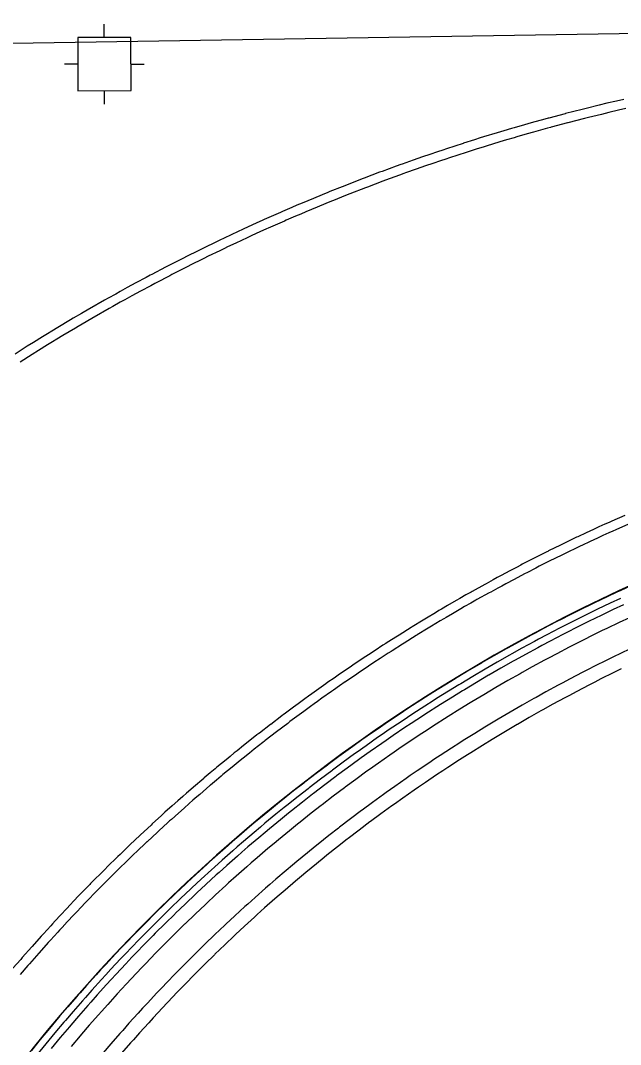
# Model space of a CAD drawing. Extents: x 2145380 to 2157287, y 139568 to 149130.
# Drawn here: x 2150934.1 to 2150976.3, y 148158 to 148230.1 of the extents above; entities that cross this region are included whole.
import ezdxf

# ---------------------------------------------------------------- set-up
doc = ezdxf.new("R2010")
doc.units = 0
for name, color, linetype in [('PR_PREVIOUSLY CONSTRUCTED', 7, 'Continuous'), ('TOPO_Sidewalk', 7, 'Continuous'), ('TOPO_Traffic Signal', 7, 'Continuous')]:
    doc.layers.add(name, color=color, linetype=linetype)

# ---------------------------------------------------------------- blocks, each defined once
blk = doc.blocks.new('TRFSIG')
at = {"layer": 'TOPO_Traffic Signal'}
for p, q in [((0.04, 4.66), (0.04, 7.04)), ((-4.7, -0.09), (-7.08, -0.09)), ((4.79, -0.09), (7.17, -0.09)), ((0.04, -4.83), (0.04, -7.22))]:
    blk.add_line(p, q, dxfattribs=at)
blk.add_lwpolyline([(-4.7, -4.85), (4.81, -4.83), (4.79, 4.67), (-4.72, 4.66), (-4.7, -4.85)], dxfattribs=at)

msp = doc.modelspace()

# ---------------------------------------------------------------- linework, layer by layer
at = {"layer": 'PR_PREVIOUSLY CONSTRUCTED'}
for points in [[(2150976.52, 148224.51), (2150976.004, 148224.391), (2150975.331, 148224.233), (2150974.801, 148224.105), (2150973.882, 148223.88), (2150973.879, 148223.879), (2150973.599, 148223.809), (2150972.43, 148223.509), (2150972.4, 148223.501), (2150971.251, 148223.196), (2150971.202, 148223.183), (2150970.984, 148223.123), (2150970.007, 148222.853), (2150969.54, 148222.721), (2150968.813, 148222.511), (2150968.631, 148222.458), (2150968.099, 148222.302), (2150967.622, 148222.159), (2150966.662, 148221.866), (2150966.433, 148221.795), (2150966.022, 148221.667), (2150965.247, 148221.421), (2150965.229, 148221.415), (2150964.063, 148221.035), (2150963.799, 148220.947), (2150963.424, 148220.822), (2150962.882, 148220.638), (2150962.373, 148220.463), (2150961.704, 148220.23), (2150960.952, 148219.963), (2150960.84, 148219.923), (2150960.528, 148219.81), (2150959.535, 148219.446), (2150959.356, 148219.38), (2150958.27, 148218.97), (2150958.187, 148218.938), (2150958.122, 148218.914), (2150957.021, 148218.486), (2150956.714, 148218.365), (2150955.858, 148218.022), (2150955.716, 148217.965), (2150955.311, 148217.8), (2150954.699, 148217.547), (2150953.914, 148217.218), (2150953.544, 148217.062), (2150953.18, 148216.906), (2150952.522, 148216.621), (2150952.392, 148216.565), (2150951.245, 148216.057), (2150951.135, 148216.008), (2150950.661, 148215.794), (2150950.101, 148215.538), (2150949.754, 148215.379), (2150948.961, 148215.009), (2150948.379, 148214.734), (2150948.161, 148214.63), (2150947.826, 148214.468), (2150947.011, 148214.073), (2150946.694, 148213.917), (2150945.683, 148213.413), (2150945.649, 148213.396), (2150945.568, 148213.355), (2150944.446, 148212.782), (2150944.293, 148212.703), (2150943.328, 148212.198), (2150943.226, 148212.144), (2150942.945, 148211.995), (2150942.215, 148211.604), (2150941.603, 148211.271), (2150941.107, 148210.999), (2150940.792, 148210.824), (2150940.269, 148210.531), (2150940.005, 148210.383), (2150938.942, 148209.776), (2150938.907, 148209.756), (2150938.382, 148209.452), (2150937.814, 148209.119), (2150937.622, 148209.006), (2150936.727, 148208.472), (2150936.311, 148208.22), (2150935.998, 148208.03), (2150935.646, 148207.814), (2150935.007, 148207.419), (2150934.569, 148207.145), (2150933.712, 148206.602)], [(2150976.668, 148223.859), (2150976.155, 148223.74), (2150975.486, 148223.583), (2150974.958, 148223.457), (2150974.043, 148223.232), (2150974.041, 148223.231), (2150973.762, 148223.162), (2150972.599, 148222.863), (2150972.569, 148222.855), (2150971.426, 148222.551), (2150971.377, 148222.538), (2150971.159, 148222.479), (2150970.187, 148222.21), (2150969.723, 148222.078), (2150969, 148221.87), (2150968.818, 148221.817), (2150968.289, 148221.662), (2150967.814, 148221.52), (2150966.859, 148221.229), (2150966.631, 148221.158), (2150966.222, 148221.03), (2150965.451, 148220.785), (2150965.433, 148220.779), (2150964.273, 148220.401), (2150964.01, 148220.314), (2150963.637, 148220.189), (2150963.098, 148220.006), (2150962.592, 148219.832), (2150961.925, 148219.6), (2150961.177, 148219.334), (2150961.066, 148219.294), (2150960.755, 148219.182), (2150959.767, 148218.82), (2150959.589, 148218.754), (2150958.509, 148218.347), (2150958.426, 148218.315), (2150958.361, 148218.29), (2150957.265, 148217.864), (2150956.96, 148217.744), (2150956.109, 148217.403), (2150955.967, 148217.346), (2150955.564, 148217.182), (2150954.955, 148216.931), (2150954.174, 148216.603), (2150953.806, 148216.447), (2150953.443, 148216.292), (2150952.788, 148216.009), (2150952.66, 148215.953), (2150951.518, 148215.448), (2150951.408, 148215.399), (2150950.937, 148215.186), (2150950.379, 148214.932), (2150950.034, 148214.773), (2150949.245, 148214.405), (2150948.666, 148214.131), (2150948.449, 148214.027), (2150948.115, 148213.867), (2150947.305, 148213.473), (2150946.99, 148213.318), (2150945.983, 148212.817), (2150945.949, 148212.8), (2150945.869, 148212.759), (2150944.752, 148212.189), (2150944.6, 148212.11), (2150943.64, 148211.608), (2150943.538, 148211.554), (2150943.258, 148211.406), (2150942.533, 148211.016), (2150941.923, 148210.685), (2150941.43, 148210.414), (2150941.116, 148210.24), (2150940.596, 148209.949), (2150940.333, 148209.801), (2150939.275, 148209.198), (2150939.24, 148209.178), (2150938.719, 148208.875), (2150938.153, 148208.544), (2150937.962, 148208.431), (2150937.072, 148207.9), (2150936.657, 148207.649), (2150936.346, 148207.46), (2150935.995, 148207.245), (2150935.36, 148206.852), (2150934.924, 148206.58), (2150934.071, 148206.04)], [(2150976.595, 148195.256), (2150975.694, 148194.858), (2150975.491, 148194.766), (2150975.201, 148194.636), (2150974.783, 148194.446), (2150974.391, 148194.265), (2150973.876, 148194.026), (2150973.297, 148193.754), (2150973.211, 148193.713), (2150972.971, 148193.599), (2150972.208, 148193.231), (2150972.071, 148193.164), (2150971.238, 148192.754), (2150971.174, 148192.722), (2150971.124, 148192.697), (2150970.281, 148192.272), (2150970.046, 148192.153), (2150969.391, 148191.815), (2150969.283, 148191.759), (2150968.973, 148191.597), (2150968.506, 148191.351), (2150967.906, 148191.031), (2150967.624, 148190.879), (2150967.346, 148190.728), (2150966.845, 148190.454), (2150966.746, 148190.4), (2150965.872, 148189.913), (2150965.789, 148189.866), (2150965.428, 148189.663), (2150965.003, 148189.42), (2150964.74, 148189.268), (2150964.137, 148188.919), (2150963.696, 148188.66), (2150963.531, 148188.562), (2150963.276, 148188.411), (2150962.659, 148188.04), (2150962.419, 148187.895), (2150961.653, 148187.427), (2150961.628, 148187.411), (2150961.566, 148187.373), (2150960.718, 148186.843), (2150960.603, 148186.771), (2150959.874, 148186.307), (2150959.797, 148186.257), (2150959.585, 148186.121), (2150959.035, 148185.763), (2150958.573, 148185.46), (2150958.2, 148185.213), (2150957.963, 148185.054), (2150957.569, 148184.79), (2150957.37, 148184.655), (2150956.571, 148184.109), (2150956.544, 148184.091), (2150956.15, 148183.818), (2150955.724, 148183.52), (2150955.579, 148183.418), (2150954.908, 148182.942), (2150954.595, 148182.718), (2150954.361, 148182.549), (2150954.096, 148182.357), (2150953.618, 148182.007), (2150953.29, 148181.765), (2150952.648, 148181.287), (2150952.595, 148181.247), (2150952.489, 148181.167), (2150951.693, 148180.562), (2150951.686, 148180.557), (2150950.901, 148179.951), (2150950.853, 148179.913), (2150950.731, 148179.817), (2150950.115, 148179.332), (2150949.783, 148179.068), (2150949.334, 148178.708), (2150949.136, 148178.547), (2150948.843, 148178.309), (2150948.559, 148178.077), (2150947.911, 148177.541), (2150947.788, 148177.439), (2150947.444, 148177.151), (2150947.023, 148176.795), (2150946.986, 148176.764), (2150946.264, 148176.145), (2150946.069, 148175.977), (2150945.778, 148175.723), (2150945.509, 148175.488), (2150945.161, 148175.181), (2150944.761, 148174.825), (2150944.26, 148174.376), (2150944.139, 148174.266), (2150944.018, 148174.156), (2150943.368, 148173.562), (2150943.28, 148173.481), (2150942.548, 148172.799), (2150942.526, 148172.779), (2150942.483, 148172.739), (2150941.822, 148172.112), (2150941.607, 148171.907), (2150941.101, 148171.418), (2150940.941, 148171.262), (2150940.74, 148171.066), (2150940.387, 148170.719), (2150939.881, 148170.217), (2150939.678, 148170.014), (2150939.383, 148169.717), (2150939.03, 148169.359), (2150938.975, 148169.302), (2150938.278, 148168.585), (2150938.189, 148168.492), (2150937.855, 148168.143), (2150937.587, 148167.862), (2150937.356, 148167.617), (2150936.902, 148167.134), (2150936.531, 148166.734), (2150936.355, 148166.542), (2150936.224, 148166.399), (2150935.716, 148165.842), (2150935.551, 148165.659), (2150934.91, 148164.943), (2150934.885, 148164.914), (2150934.884, 148164.914), (2150934.224, 148164.163), (2150934.113, 148164.035), (2150933.57, 148163.406)], [(2150976.863, 148194.642), (2150975.968, 148194.246), (2150975.765, 148194.155), (2150975.478, 148194.026), (2150975.062, 148193.837), (2150974.672, 148193.657), (2150974.159, 148193.419), (2150973.584, 148193.149), (2150973.498, 148193.108), (2150973.26, 148192.994), (2150972.501, 148192.629), (2150972.364, 148192.562), (2150971.536, 148192.154), (2150971.472, 148192.123), (2150971.423, 148192.098), (2150970.584, 148191.675), (2150970.351, 148191.556), (2150969.7, 148191.221), (2150969.592, 148191.165), (2150969.284, 148191.004), (2150968.819, 148190.759), (2150968.223, 148190.441), (2150967.942, 148190.29), (2150967.666, 148190.14), (2150967.167, 148189.867), (2150967.07, 148189.813), (2150966.201, 148189.33), (2150966.118, 148189.283), (2150965.759, 148189.08), (2150965.336, 148188.839), (2150965.074, 148188.688), (2150964.475, 148188.341), (2150964.036, 148188.083), (2150963.872, 148187.986), (2150963.619, 148187.835), (2150963.005, 148187.467), (2150962.767, 148187.323), (2150962.005, 148186.857), (2150961.98, 148186.841), (2150961.919, 148186.803), (2150961.075, 148186.277), (2150960.961, 148186.205), (2150960.236, 148185.743), (2150960.159, 148185.694), (2150959.948, 148185.558), (2150959.401, 148185.203), (2150958.942, 148184.901), (2150958.571, 148184.655), (2150958.335, 148184.498), (2150957.943, 148184.235), (2150957.746, 148184.101), (2150956.951, 148183.558), (2150956.925, 148183.54), (2150956.533, 148183.268), (2150956.108, 148182.972), (2150955.965, 148182.871), (2150955.297, 148182.397), (2150954.986, 148182.174), (2150954.753, 148182.006), (2150954.49, 148181.815), (2150954.015, 148181.468), (2150953.689, 148181.227), (2150953.05, 148180.751), (2150952.997, 148180.711), (2150952.892, 148180.632), (2150952.1, 148180.031), (2150952.093, 148180.025), (2150951.313, 148179.422), (2150951.265, 148179.385), (2150951.143, 148179.29), (2150950.531, 148178.808), (2150950.201, 148178.545), (2150949.755, 148178.187), (2150949.558, 148178.027), (2150949.266, 148177.79), (2150948.984, 148177.559), (2150948.339, 148177.026), (2150948.217, 148176.925), (2150947.875, 148176.638), (2150947.457, 148176.285), (2150947.42, 148176.253), (2150946.701, 148175.638), (2150946.508, 148175.471), (2150946.219, 148175.219), (2150945.951, 148174.985), (2150945.605, 148174.679), (2150945.207, 148174.326), (2150944.709, 148173.879), (2150944.588, 148173.769), (2150944.468, 148173.66), (2150943.821, 148173.069), (2150943.734, 148172.989), (2150943.006, 148172.311), (2150942.984, 148172.29), (2150942.942, 148172.251), (2150942.284, 148171.628), (2150942.071, 148171.423), (2150941.568, 148170.938), (2150941.408, 148170.782), (2150941.208, 148170.587), (2150940.857, 148170.242), (2150940.354, 148169.743), (2150940.152, 148169.541), (2150939.859, 148169.246), (2150939.508, 148168.89), (2150939.453, 148168.834), (2150938.76, 148168.12), (2150938.671, 148168.028), (2150938.339, 148167.681), (2150938.073, 148167.402), (2150937.843, 148167.158), (2150937.392, 148166.677), (2150937.023, 148166.279), (2150936.848, 148166.089), (2150936.717, 148165.947), (2150936.213, 148165.393), (2150936.048, 148165.211), (2150935.411, 148164.498), (2150935.386, 148164.47), (2150935.386, 148164.47), (2150934.729, 148163.723), (2150934.618, 148163.596), (2150934.079, 148162.97)], [(2150977.173, 148190.371), (2150976.264, 148189.956), (2150976.089, 148189.875), (2150975.358, 148189.532), (2150974.456, 148189.101), (2150974.14, 148188.948), (2150973.558, 148188.662), (2150972.664, 148188.215), (2150972.209, 148187.984), (2150971.773, 148187.76), (2150970.887, 148187.298), (2150970.296, 148186.984), (2150970.005, 148186.828), (2150969.126, 148186.35), (2150968.403, 148185.949), (2150968.252, 148185.865), (2150967.382, 148185.372), (2150966.529, 148184.879), (2150966.517, 148184.872), (2150965.656, 148184.364), (2150964.799, 148183.849), (2150964.675, 148183.773), (2150963.947, 148183.326), (2150963.099, 148182.796), (2150962.843, 148182.633), (2150962.256, 148182.258), (2150961.418, 148181.714), (2150961.032, 148181.459), (2150960.584, 148181.162), (2150959.755, 148180.603), (2150959.243, 148180.252), (2150958.931, 148180.036), (2150958.112, 148179.463), (2150957.477, 148179.011), (2150957.298, 148178.882), (2150956.489, 148178.295), (2150955.735, 148177.737), (2150955.686, 148177.7), (2150954.887, 148177.099), (2150954.094, 148176.49), (2150954.017, 148176.431), (2150953.306, 148175.875), (2150952.523, 148175.253), (2150952.323, 148175.093), (2150951.746, 148174.624), (2150950.974, 148173.989), (2150950.655, 148173.723), (2150950.208, 148173.346), (2150949.447, 148172.698), (2150949.013, 148172.322), (2150948.692, 148172.042), (2150947.943, 148171.38), (2150947.397, 148170.891), (2150947.199, 148170.712), (2150946.461, 148170.037), (2150945.809, 148169.43), (2150945.729, 148169.356), (2150945.004, 148168.668), (2150944.284, 148167.975), (2150944.248, 148167.94), (2150943.57, 148167.275), (2150942.862, 148166.568), (2150942.715, 148166.42), (2150942.16, 148165.856), (2150941.465, 148165.138), (2150941.211, 148164.872), (2150940.776, 148164.413), (2150940.093, 148163.683), (2150939.736, 148163.296), (2150939.416, 148162.947), (2150938.746, 148162.205), (2150938.291, 148161.693), (2150938.082, 148161.457), (2150937.425, 148160.704), (2150936.876, 148160.063), (2150936.775, 148159.944), (2150936.131, 148159.18), (2150935.493, 148158.409), (2150935.492, 148158.407), (2150934.863, 148157.633)], [(2150976.3, 148189.422), (2150975.572, 148189.08), (2150974.674, 148188.651), (2150974.359, 148188.498), (2150973.78, 148188.214), (2150972.889, 148187.769), (2150972.437, 148187.539), (2150972.003, 148187.316), (2150971.12, 148186.856), (2150970.532, 148186.543), (2150970.242, 148186.388), (2150969.367, 148185.912), (2150968.647, 148185.513), (2150968.497, 148185.429), (2150967.631, 148184.938), (2150966.781, 148184.447), (2150966.769, 148184.44), (2150965.912, 148183.934), (2150965.059, 148183.421), (2150964.935, 148183.346), (2150964.21, 148182.901), (2150963.366, 148182.373), (2150963.111, 148182.211), (2150962.527, 148181.838), (2150961.692, 148181.296), (2150961.308, 148181.042), (2150960.862, 148180.746), (2150960.037, 148180.189), (2150959.527, 148179.84), (2150959.216, 148179.626), (2150958.401, 148179.055), (2150957.768, 148178.604), (2150957.591, 148178.477), (2150956.785, 148177.892), (2150956.034, 148177.336), (2150955.985, 148177.3), (2150955.19, 148176.701), (2150954.4, 148176.095), (2150954.323, 148176.036), (2150953.615, 148175.482), (2150952.836, 148174.863), (2150952.637, 148174.703), (2150952.062, 148174.237), (2150951.293, 148173.604), (2150950.976, 148173.34), (2150950.53, 148172.965), (2150949.773, 148172.319), (2150949.341, 148171.945), (2150949.021, 148171.666), (2150948.275, 148171.007), (2150947.732, 148170.52), (2150947.535, 148170.342), (2150946.8, 148169.67), (2150946.151, 148169.065), (2150946.072, 148168.991), (2150945.349, 148168.307), (2150944.632, 148167.616), (2150944.596, 148167.581), (2150943.921, 148166.919), (2150943.217, 148166.216), (2150943.07, 148166.068), (2150942.518, 148165.507), (2150941.826, 148164.792), (2150941.573, 148164.527), (2150941.139, 148164.07), (2150940.46, 148163.343), (2150940.104, 148162.958), (2150939.786, 148162.61), (2150939.119, 148161.872), (2150938.665, 148161.362), (2150938.458, 148161.127), (2150937.804, 148160.377), (2150937.257, 148159.739), (2150937.156, 148159.621), (2150936.515, 148158.859), (2150935.88, 148158.092), (2150935.878, 148158.09), (2150935.252, 148157.32)], [(2150976.509, 148188.971), (2150975.785, 148188.631), (2150974.89, 148188.203), (2150974.577, 148188.051), (2150974, 148187.768), (2150973.114, 148187.325), (2150972.663, 148187.096), (2150972.231, 148186.874), (2150971.352, 148186.416), (2150970.767, 148186.105), (2150970.477, 148185.95), (2150969.607, 148185.476), (2150968.889, 148185.079), (2150968.74, 148184.995), (2150967.878, 148184.507), (2150967.032, 148184.018), (2150967.02, 148184.011), (2150966.166, 148183.507), (2150965.317, 148182.996), (2150965.194, 148182.922), (2150964.472, 148182.478), (2150963.632, 148181.953), (2150963.377, 148181.792), (2150962.796, 148181.42), (2150961.965, 148180.88), (2150961.582, 148180.628), (2150961.138, 148180.333), (2150960.317, 148179.779), (2150959.809, 148179.431), (2150959.5, 148179.217), (2150958.688, 148178.649), (2150958.058, 148178.2), (2150957.881, 148178.073), (2150957.079, 148177.491), (2150956.331, 148176.938), (2150956.282, 148176.901), (2150955.491, 148176.305), (2150954.704, 148175.702), (2150954.628, 148175.643), (2150953.923, 148175.092), (2150953.147, 148174.475), (2150952.949, 148174.316), (2150952.376, 148173.852), (2150951.611, 148173.222), (2150951.295, 148172.958), (2150950.852, 148172.585), (2150950.097, 148171.942), (2150949.667, 148171.57), (2150949.349, 148171.292), (2150948.606, 148170.636), (2150948.066, 148170.151), (2150947.869, 148169.973), (2150947.138, 148169.304), (2150946.491, 148168.703), (2150946.412, 148168.629), (2150945.693, 148167.948), (2150944.979, 148167.26), (2150944.943, 148167.225), (2150944.271, 148166.566), (2150943.569, 148165.866), (2150943.424, 148165.719), (2150942.874, 148165.16), (2150942.184, 148164.448), (2150941.933, 148164.184), (2150941.501, 148163.729), (2150940.824, 148163.005), (2150940.47, 148162.622), (2150940.154, 148162.276), (2150939.489, 148161.54), (2150939.038, 148161.033), (2150938.831, 148160.799), (2150938.18, 148160.052), (2150937.635, 148159.417), (2150937.535, 148159.299), (2150936.896, 148158.541), (2150936.265, 148157.777)], [(2150976.932, 148188.062), (2150976.213, 148187.725), (2150975.327, 148187.301), (2150975.017, 148187.151), (2150974.444, 148186.87), (2150973.566, 148186.431), (2150973.119, 148186.204), (2150972.691, 148185.984), (2150971.82, 148185.53), (2150971.239, 148185.222), (2150970.953, 148185.068), (2150970.09, 148184.598), (2150969.379, 148184.204), (2150969.231, 148184.121), (2150968.376, 148183.637), (2150967.537, 148183.152), (2150967.525, 148183.146), (2150966.679, 148182.646), (2150965.837, 148182.14), (2150965.716, 148182.066), (2150965, 148181.627), (2150964.167, 148181.106), (2150963.915, 148180.946), (2150963.338, 148180.578), (2150962.514, 148180.042), (2150962.135, 148179.792), (2150961.695, 148179.5), (2150960.881, 148178.951), (2150960.377, 148178.606), (2150960.071, 148178.394), (2150959.266, 148177.831), (2150958.642, 148177.386), (2150958.467, 148177.26), (2150957.672, 148176.683), (2150956.93, 148176.134), (2150956.882, 148176.099), (2150956.097, 148175.507), (2150955.317, 148174.91), (2150955.242, 148174.851), (2150954.543, 148174.305), (2150953.774, 148173.694), (2150953.578, 148173.536), (2150953.01, 148173.076), (2150952.252, 148172.451), (2150951.938, 148172.19), (2150951.499, 148171.82), (2150950.751, 148171.183), (2150950.325, 148170.814), (2150950.009, 148170.539), (2150949.273, 148169.888), (2150948.737, 148169.408), (2150948.542, 148169.231), (2150947.817, 148168.568), (2150947.176, 148167.972), (2150947.098, 148167.899), (2150946.385, 148167.223), (2150945.677, 148166.542), (2150945.642, 148166.507), (2150944.976, 148165.854), (2150944.28, 148165.16), (2150944.136, 148165.014), (2150943.591, 148164.46), (2150942.908, 148163.754), (2150942.658, 148163.493), (2150942.23, 148163.042), (2150941.559, 148162.324), (2150941.209, 148161.944), (2150940.894, 148161.601), (2150940.236, 148160.872), (2150939.788, 148160.369), (2150939.584, 148160.137), (2150938.938, 148159.397), (2150938.398, 148158.767), (2150938.299, 148158.651), (2150937.666, 148157.899)], [(2150977.069, 148185.918), (2150976.198, 148185.501), (2150975.893, 148185.353), (2150975.331, 148185.077), (2150974.468, 148184.646), (2150974.029, 148184.423), (2150973.608, 148184.207), (2150972.753, 148183.761), (2150972.183, 148183.458), (2150971.901, 148183.307), (2150971.053, 148182.846), (2150970.355, 148182.459), (2150970.209, 148182.377), (2150969.37, 148181.902), (2150968.546, 148181.425), (2150968.534, 148181.419), (2150967.703, 148180.928), (2150966.876, 148180.431), (2150966.756, 148180.358), (2150966.053, 148179.926), (2150965.235, 148179.415), (2150964.987, 148179.258), (2150964.421, 148178.896), (2150963.612, 148178.37), (2150963.239, 148178.125), (2150962.807, 148177.837), (2150962.007, 148177.298), (2150961.512, 148176.959), (2150961.212, 148176.751), (2150960.421, 148176.198), (2150959.808, 148175.761), (2150959.635, 148175.637), (2150958.854, 148175.07), (2150958.126, 148174.531), (2150958.079, 148174.496), (2150957.308, 148173.915), (2150956.542, 148173.328), (2150956.467, 148173.271), (2150955.781, 148172.734), (2150955.025, 148172.134), (2150954.833, 148171.979), (2150954.275, 148171.527), (2150953.53, 148170.913), (2150953.222, 148170.657), (2150952.79, 148170.293), (2150952.056, 148169.667), (2150951.637, 148169.305), (2150951.327, 148169.034), (2150950.604, 148168.395), (2150950.078, 148167.923), (2150949.886, 148167.75), (2150949.174, 148167.099), (2150948.544, 148166.513), (2150948.468, 148166.441), (2150947.767, 148165.778), (2150947.072, 148165.108), (2150947.037, 148165.074), (2150946.383, 148164.432), (2150945.7, 148163.75), (2150945.558, 148163.607), (2150945.022, 148163.063), (2150944.351, 148162.369), (2150944.106, 148162.113), (2150943.686, 148161.67), (2150943.026, 148160.965), (2150942.682, 148160.592), (2150942.373, 148160.255), (2150941.726, 148159.538), (2150941.287, 148159.044), (2150941.086, 148158.816), (2150940.451, 148158.089), (2150939.921, 148157.471)], [(2150976.332, 148184.454), (2150975.774, 148184.181), (2150974.919, 148183.753), (2150974.484, 148183.533), (2150974.067, 148183.318), (2150973.219, 148182.876), (2150972.654, 148182.576), (2150972.375, 148182.426), (2150971.535, 148181.97), (2150970.843, 148181.586), (2150970.699, 148181.505), (2150969.867, 148181.034), (2150969.05, 148180.562), (2150969.039, 148180.555), (2150968.215, 148180.069), (2150967.395, 148179.576), (2150967.277, 148179.504), (2150966.58, 148179.076), (2150965.769, 148178.569), (2150965.524, 148178.414), (2150964.962, 148178.055), (2150964.16, 148177.534), (2150963.791, 148177.291), (2150963.363, 148177.006), (2150962.57, 148176.471), (2150962.08, 148176.136), (2150961.782, 148175.93), (2150960.998, 148175.381), (2150960.391, 148174.948), (2150960.22, 148174.826), (2150959.446, 148174.264), (2150958.724, 148173.73), (2150958.677, 148173.695), (2150957.913, 148173.119), (2150957.154, 148172.537), (2150957.08, 148172.48), (2150956.4, 148171.949), (2150955.651, 148171.354), (2150955.46, 148171.2), (2150954.908, 148170.752), (2150954.169, 148170.144), (2150953.864, 148169.89), (2150953.436, 148169.53), (2150952.709, 148168.909), (2150952.293, 148168.55), (2150951.986, 148168.282), (2150951.269, 148167.649), (2150950.748, 148167.181), (2150950.558, 148167.01), (2150949.852, 148166.364), (2150949.228, 148165.783), (2150949.152, 148165.712), (2150948.458, 148165.055), (2150947.769, 148164.391), (2150947.735, 148164.358), (2150947.086, 148163.721), (2150946.409, 148163.046), (2150946.268, 148162.904), (2150945.738, 148162.364), (2150945.073, 148161.677), (2150944.829, 148161.423), (2150944.413, 148160.984), (2150943.76, 148160.286), (2150943.418, 148159.916), (2150943.113, 148159.581), (2150942.472, 148158.871), (2150942.036, 148158.382), (2150941.837, 148158.156), (2150941.208, 148157.435)]]:
    msp.add_lwpolyline(points, dxfattribs=at)
msp.add_arc((2151024.682, 148085.312), 115.333, 90.25913, 180.34425, dxfattribs=at)
at = {"layer": 'TOPO_Sidewalk'}
msp.add_lwpolyline([(2150899.652, 148227.927), (2150974.733, 148229.127), (2151033.887, 148230.058)], dxfattribs=at)

# ---------------------------------------------------------------- block references
at = {"layer": 'TOPO_Traffic Signal', "xscale": 0.39370000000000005, "yscale": 0.3937000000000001}
msp.add_blockref('TRFSIG', (2150939.978, 148227.027), dxfattribs=at)

doc.saveas('drawing.dxf')
